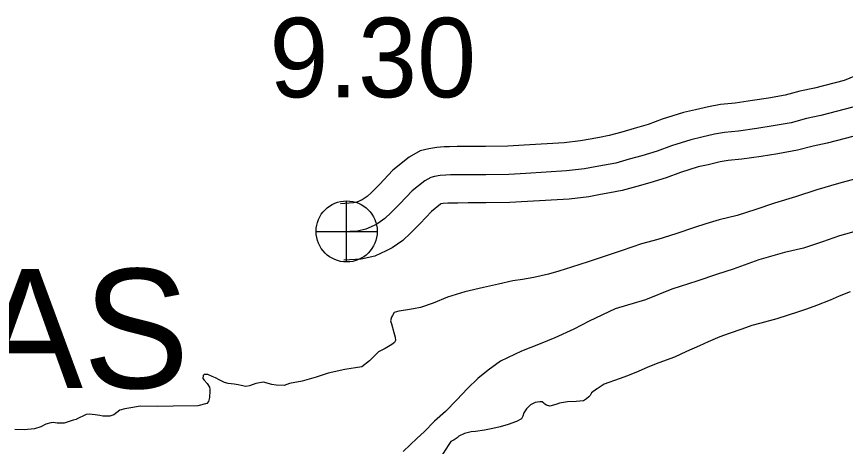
# Model space of a CAD drawing. Extents: x 31699 to 244310, y -8841 to 11474.
# Drawn here: x 97549.4 to 97843.3, y 2682.7 to 2835 of the extents above; entities that cross this region are included whole.
import ezdxf

# ---------------------------------------------------------------- set-up
doc = ezdxf.new("R2010")
doc.units = 0
for name, color, linetype in [('B_Logo', 7, 'Continuous'), ('Level 21', 7, 'Continuous'), ('Level 55', 7, 'Continuous'), ('R_Draft', 7, 'Continuous'), ('R_Logo', 7, 'Continuous'), ('S_WALL_ANNOT', 7, 'Continuous')]:
    doc.layers.add(name, color=color, linetype=linetype)

msp = doc.modelspace()

# ---------------------------------------------------------------- linework, layer by layer
at = {"layer": 'B_Logo'}
msp.add_lwpolyline([(97845.9, 2802.85), (97834.55, 2799.91), (97829.44, 2798.85), (97824.06, 2797.38), (97817.61, 2796.24), (97811.83, 2795.3), (97805.32, 2794.36), (97800.33, 2793.9), (97796.81, 2793.26), (97792.36, 2792.21), (97788.44, 2791.36), (97781.54, 2789.14), (97776.5, 2787.28), (97771.13, 2785.68), (97766.61, 2784.43), (97761.84, 2783.1), (97757.85, 2782.32), (97754.59, 2781.75), (97750.81, 2781.04), (97744.42, 2780.3), (97729.92, 2779.39), (97723.93, 2779.06), (97715.74, 2778.96), (97709.48, 2778.96), (97705.68, 2778.91), (97703.22, 2778.88), (97701.62, 2778.8), (97699.56, 2778.64), (97697.56, 2778.35), (97696.24, 2778), (97694.12, 2776.84), (97689.64, 2773.25), (97685.3, 2768.59), (97682.14, 2765.42), (97680.03, 2763.45), (97677.46, 2761.62), (97676.2, 2761.01), (97673.22, 2759.64), (97670.23, 2759), (97664.84, 2758.67)], dxfattribs=at)
at = {"layer": 'Level 21'}
for p, q in [((97666.44, 2748.03), (97666.44, 2769.69)), ((97655.61, 2758.86), (97677.27, 2758.86))]:
    msp.add_line(p, q, dxfattribs=at)
msp.add_circle((97666.44, 2758.86), 10.83, dxfattribs=at)
at = {"layer": 'Level 55'}
for points in [[(97849.39, 2815.01), (97842.78, 2812.37), (97832.28, 2809.65), (97827.1, 2808.58), (97821.87, 2807.15), (97815.94, 2806.1), (97810.32, 2805.19), (97804.14, 2804.29), (97798.97, 2803.82), (97794.76, 2803.05), (97790.15, 2801.96), (97785.85, 2801.03), (97778.28, 2798.6), (97773.34, 2796.77), (97768.36, 2795.29), (97763.94, 2794.06), (97759.54, 2792.84), (97756.02, 2792.15), (97752.81, 2791.59), (97749.3, 2790.93), (97743.53, 2790.26), (97729.33, 2789.38), (97723.59, 2789.05), (97715.67, 2788.96), (97709.41, 2788.96), (97705.57, 2788.91), (97702.89, 2788.88), (97700.97, 2788.78), (97698.46, 2788.59), (97695.57, 2788.16), (97692.51, 2787.36), (97688.55, 2785.19), (97682.81, 2780.6), (97678.09, 2775.53), (97675.19, 2772.6), (97673.7, 2771.22), (97672.33, 2770.24), (97671.91, 2770.04), (97670.05, 2769.19), (97668.88, 2768.94), (97664.23, 2768.65)], [(97849.02, 2793.32), (97836.82, 2790.17), (97831.77, 2789.12), (97826.25, 2787.62), (97819.29, 2786.38), (97813.35, 2785.42), (97806.49, 2784.43), (97801.69, 2783.98), (97798.86, 2783.47), (97794.57, 2782.45), (97791.03, 2781.69), (97784.81, 2779.69), (97779.66, 2777.79), (97773.89, 2776.07), (97769.29, 2774.79), (97764.14, 2773.36), (97759.68, 2772.49), (97756.38, 2771.91), (97752.31, 2771.15), (97745.31, 2770.33), (97730.51, 2769.41), (97724.27, 2769.06), (97715.8, 2768.96), (97709.54, 2768.96), (97705.8, 2768.91), (97703.54, 2768.89), (97702.27, 2768.82), (97700.66, 2768.7), (97699.85, 2768.58), (97699.69, 2768.49), (97696.46, 2765.9), (97692.5, 2761.66), (97689.1, 2758.23), (97686.37, 2755.69), (97682.59, 2753), (97680.49, 2751.97), (97676.39, 2750.09), (97671.58, 2749.06), (97665.45, 2748.69)]]:
    msp.add_lwpolyline(points, dxfattribs=at)
at = {"layer": 'R_Draft'}
for points in [[(97846.42, 2777.41), (97840.77, 2775.8), (97833.14, 2773.58), (97825.52, 2771.15), (97818.15, 2768.86), (97811.45, 2766.65), (97804.82, 2764.5), (97798.51, 2762.96), (97793.8, 2761.5), (97789.75, 2760.25), (97783.12, 2758.04), (97776.75, 2756.03), (97770.91, 2754.42), (97764.15, 2752.14), (97756.32, 2749.45), (97752.01, 2748.06), (97746.17, 2746.19), (97741.66, 2744.8), (97738.01, 2743.76), (97732.83, 2742.5), (97728.78, 2741.78), (97725.39, 2741.41), (97720.21, 2740.21), (97714.96, 2739.02), (97708.39, 2737.4), (97702.22, 2735.53), (97697.12, 2733.47), (97692.61, 2731.88), (97690.15, 2731.45), (97687.29, 2730.95), (97684.97, 2730.59), (97683.24, 2730.1), (97682.72, 2729.09), (97682.33, 2728.49), (97681.94, 2727.21), (97682.29, 2726.08), (97683.13, 2723.02), (97683.61, 2721.42), (97683.7, 2720.22), (97683.37, 2719.55), (97682.51, 2718.8), (97680.13, 2717.44), (97677.75, 2716.21), (97674.59, 2712.97), (97671.82, 2710.87), (97665.77, 2709.93), (97659.86, 2708.66), (97655.62, 2707.21), (97650.71, 2705.81), (97646.12, 2704.96), (97644.27, 2704.27), (97641.47, 2704.44), (97639.93, 2704.62), (97636.93, 2705.45), (97634.27, 2705.02), (97631.95, 2704.19), (97630.69, 2703.91), (97629.08, 2704.23), (97628.02, 2704.48), (97626.55, 2704.73), (97624.41, 2704.97), (97623.08, 2705.36), (97621.27, 2706.27), (97619.99, 2706.99), (97618.72, 2707.51), (97617.18, 2708.16), (97616.45, 2708.22), (97615.98, 2708.21), (97615.59, 2707.81), (97615.4, 2706.81), (97615.88, 2706.14), (97616.95, 2705.02), (97617.77, 2703.63), (97617.98, 2702.96), (97617.99, 2702.16), (97617.93, 2701.43), (97617.87, 2700.96), (97617.82, 2700.02), (97617.5, 2698.62), (97616.84, 2697.94), (97613.66, 2697.1)], [(97846.42, 2777.41), (97840.77, 2775.8), (97833.14, 2773.58), (97825.52, 2771.15), (97818.15, 2768.86), (97811.45, 2766.65), (97804.82, 2764.5), (97798.51, 2762.96), (97793.8, 2761.5), (97789.75, 2760.25), (97783.12, 2758.04), (97776.75, 2756.03), (97770.91, 2754.42), (97764.15, 2752.14), (97756.32, 2749.45), (97752.01, 2748.06), (97746.17, 2746.19), (97741.66, 2744.8), (97738.01, 2743.76), (97732.83, 2742.5), (97728.78, 2741.78), (97725.39, 2741.41), (97720.21, 2740.21), (97714.96, 2739.02), (97708.39, 2737.4), (97702.22, 2735.53), (97697.12, 2733.47), (97692.61, 2731.88), (97690.15, 2731.45), (97687.29, 2730.95), (97684.97, 2730.59), (97683.24, 2730.1), (97682.72, 2729.09), (97682.33, 2728.49), (97681.94, 2727.21), (97682.29, 2726.08), (97683.13, 2723.02), (97683.61, 2721.42), (97683.7, 2720.22), (97683.37, 2719.55), (97682.51, 2718.8), (97680.13, 2717.44), (97677.75, 2716.21), (97674.59, 2712.97), (97671.82, 2710.87), (97665.77, 2709.93), (97659.86, 2708.66), (97655.62, 2707.21), (97650.71, 2705.81), (97646.12, 2704.96), (97644.27, 2704.27), (97641.47, 2704.44), (97639.93, 2704.62), (97636.93, 2705.45), (97634.27, 2705.02), (97631.95, 2704.19), (97630.69, 2703.91), (97629.08, 2704.23), (97628.02, 2704.48), (97626.55, 2704.73), (97624.41, 2704.97), (97623.08, 2705.36), (97621.27, 2706.27), (97619.99, 2706.99), (97618.72, 2707.51), (97617.18, 2708.16), (97616.45, 2708.22), (97615.98, 2708.21), (97615.59, 2707.81), (97615.4, 2706.81), (97615.88, 2706.14), (97616.95, 2705.02), (97617.77, 2703.63), (97617.98, 2702.96), (97617.99, 2702.16), (97617.93, 2701.43), (97617.87, 2700.96), (97617.82, 2700.02), (97617.5, 2698.62), (97616.84, 2697.94), (97613.66, 2697.1)], [(97844.91, 2737.45), (97841, 2735.94), (97837.82, 2734.5), (97832.98, 2732.57), (97829.4, 2731.33), (97826.62, 2730.43), (97818.99, 2727.87), (97813.28, 2726.4), (97810.03, 2725.49), (97806.51, 2724.25), (97802.07, 2722.66), (97798.69, 2721.55), (97794.58, 2719.7), (97791.47, 2718.33), (97786.9, 2716.34), (97782.66, 2714.29), (97777.16, 2712.29), (97773.25, 2710.77), (97769.74, 2709.2), (97766.03, 2707.75), (97763.04, 2706.65), (97757.67, 2704.78), (97755.23, 2703.15), (97755.03, 2702.95), (97753.25, 2701.66), (97752.73, 2700.79), (97752.27, 2700.31), (97751.41, 2699.5), (97750.35, 2698.89), (97747.76, 2698.59), (97744.7, 2698.49), (97741.84, 2698.05), (97740.91, 2697.64), (97738.99, 2697.02), (97738.52, 2697.01), (97737.32, 2697.33), (97736.65, 2697.66), (97736.31, 2697.99), (97735.71, 2698.45), (97735.57, 2698.45), (97734.91, 2698.51), (97733.25, 2698.22), (97731.66, 2697.4), (97730.21, 2696.05), (97729.3, 2694.57), (97728.84, 2693.36), (97728.46, 2692.42), (97726.6, 2691.53), (97723.75, 2690.5), (97720.9, 2689.66), (97718.24, 2689.03), (97715.32, 2688.4), (97712.06, 2687.96), (97710.6, 2687.87), (97708.21, 2687.25), (97706.22, 2686.29), (97705.63, 2685.75), (97704.51, 2685.07), (97703.38, 2684.45), (97702.66, 2683.37), (97699.46, 2678.46)], [(97844.91, 2737.45), (97841, 2735.94), (97837.82, 2734.5), (97832.98, 2732.57), (97829.4, 2731.33), (97826.62, 2730.43), (97818.99, 2727.87), (97813.28, 2726.4), (97810.03, 2725.49), (97806.51, 2724.25), (97802.07, 2722.66), (97798.69, 2721.55), (97794.58, 2719.7), (97791.47, 2718.33), (97786.9, 2716.34), (97782.66, 2714.29), (97777.16, 2712.29), (97773.25, 2710.77), (97769.74, 2709.2), (97766.03, 2707.75), (97763.04, 2706.65), (97757.67, 2704.78), (97755.23, 2703.15), (97755.03, 2702.95), (97753.25, 2701.66), (97752.73, 2700.79), (97752.27, 2700.31), (97751.41, 2699.5), (97750.35, 2698.89), (97747.76, 2698.59), (97744.7, 2698.49), (97741.84, 2698.05), (97740.91, 2697.64), (97738.99, 2697.02), (97738.52, 2697.01), (97737.32, 2697.33), (97736.65, 2697.66), (97736.31, 2697.99), (97735.71, 2698.45), (97735.57, 2698.45), (97734.91, 2698.51), (97733.25, 2698.22), (97731.66, 2697.4), (97730.21, 2696.05), (97729.3, 2694.57), (97728.84, 2693.36), (97728.46, 2692.42), (97726.6, 2691.53), (97723.75, 2690.5), (97720.9, 2689.66), (97718.24, 2689.03), (97715.32, 2688.4), (97712.06, 2687.96), (97710.6, 2687.87), (97708.21, 2687.25), (97706.22, 2686.29), (97705.63, 2685.75), (97704.51, 2685.07), (97703.38, 2684.45), (97702.66, 2683.37), (97699.46, 2678.46)], [(97613.66, 2697.1), (97604.93, 2697), (97599.54, 2696.8), (97593.28, 2696.93), (97589.89, 2696.36), (97587.83, 2696), (97586.04, 2695.58), (97584.92, 2694.7), (97583.86, 2693.88), (97582.47, 2693.47), (97580, 2693.44), (97578.94, 2693.63), (97577.33, 2693.94), (97575.2, 2694.12), (97574.07, 2693.97), (97570.69, 2692.33), (97570.56, 2692.19), (97569.5, 2692.05), (97568.11, 2691.5), (97566.32, 2690.88), (97564.98, 2690.93), (97563.85, 2690.98), (97562.45, 2691.16), (97561.59, 2691.09), (97559.79, 2690.53), (97558.01, 2689.64), (97555.82, 2688.95), (97552.16, 2688.57), (97548.83, 2688.74)], [(97613.66, 2697.1), (97604.93, 2697), (97599.54, 2696.8), (97593.28, 2696.93), (97589.89, 2696.36), (97587.83, 2696), (97586.04, 2695.58), (97584.92, 2694.7), (97583.86, 2693.88), (97582.47, 2693.47), (97580, 2693.44), (97578.94, 2693.63), (97577.33, 2693.94), (97575.2, 2694.12), (97574.07, 2693.97), (97570.69, 2692.33), (97570.56, 2692.19), (97569.5, 2692.05), (97568.11, 2691.5), (97566.32, 2690.88), (97564.98, 2690.93), (97563.85, 2690.98), (97562.45, 2691.16), (97561.59, 2691.09), (97559.79, 2690.53), (97558.01, 2689.64), (97555.82, 2688.95), (97552.16, 2688.57), (97548.83, 2688.74)]]:
    msp.add_lwpolyline(points, dxfattribs=at)
at = {"layer": 'R_Logo'}
msp.add_lwpolyline([(97848.37, 2759.26), (97841.14, 2757.24), (97835.17, 2755.17), (97828.4, 2752.95), (97821.7, 2751.41), (97812.54, 2748.76), (97803.45, 2745.52), (97797.95, 2743.72), (97790.52, 2741.29), (97781.77, 2738.39), (97772.36, 2734.67), (97761.61, 2731.48), (97752.4, 2727.09), (97746.98, 2724.23), (97740.29, 2721.14), (97734.99, 2719.08), (97728.43, 2716.4), (97720.95, 2712.91), (97716.59, 2709.72), (97712.9, 2706.8), (97709.28, 2703.22), (97705.53, 2699.24), (97701.45, 2695.11), (97697.63, 2691.6), (97693.95, 2687.88), (97691.38, 2685.65), (97686.44, 2680.85)], dxfattribs=at)
msp.add_lwpolyline([(97848.37, 2759.26), (97841.14, 2757.24), (97835.17, 2755.17), (97828.4, 2752.95), (97821.7, 2751.41), (97812.54, 2748.76), (97803.45, 2745.52), (97797.95, 2743.72), (97790.52, 2741.29), (97781.77, 2738.39), (97772.36, 2734.67), (97761.61, 2731.48), (97752.4, 2727.09), (97746.98, 2724.23), (97740.29, 2721.14), (97734.99, 2719.08), (97728.43, 2716.4), (97720.95, 2712.91), (97716.59, 2709.72), (97712.9, 2706.8), (97709.28, 2703.22), (97705.53, 2699.24), (97701.45, 2695.11), (97697.63, 2691.6), (97693.95, 2687.88), (97691.38, 2685.65), (97686.44, 2680.85)], dxfattribs=at)

# ---------------------------------------------------------------- texts
at = {"layer": 'R_Draft'}
msp.add_text('ARKANSAS', height=42.24, dxfattribs=at).set_placement((97303.03, 2703.34))
at = {"layer": 'S_WALL_ANNOT'}
msp.add_text('9.30', height=28.16, dxfattribs=at).set_placement((97639.05, 2806.39))

doc.saveas('drawing.dxf')
